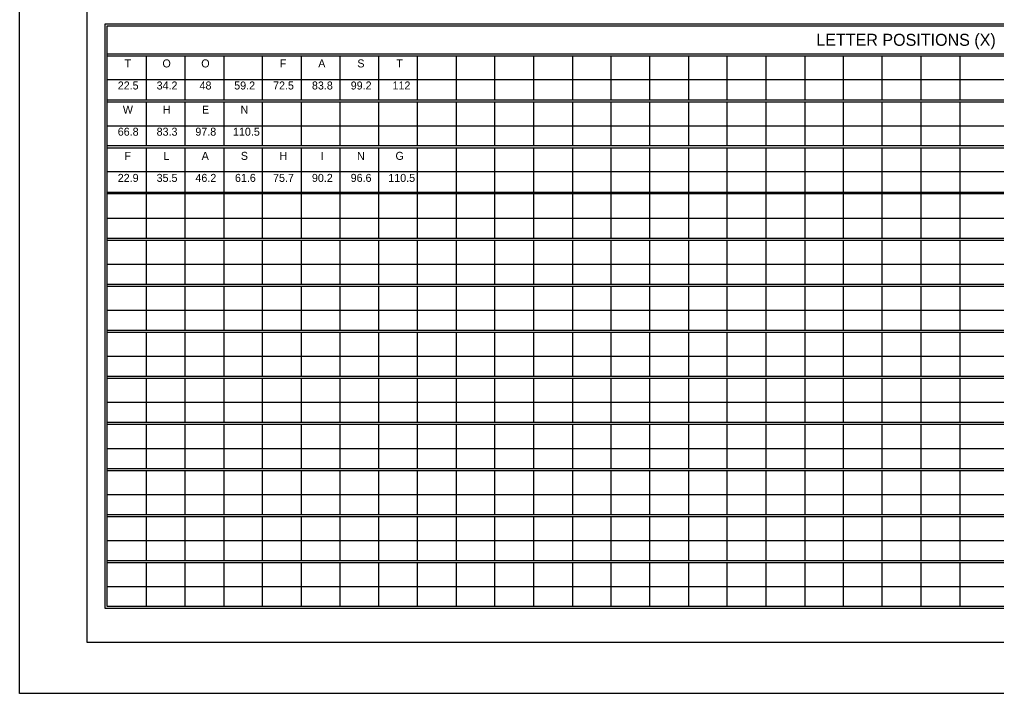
# Model space of a CAD drawing. Extents: x 1806251 to 1809821, y 414895 to 422886.
# Drawn here: x 1809672.14 to 1809679.34, y 415045.97 to 415050.94 of the extents above; entities that cross this region are included whole.
import ezdxf

# ---------------------------------------------------------------- set-up
doc = ezdxf.new("R2010")
doc.units = 0
doc.layers.add('GSSHT', color=7, linetype='Continuous')

msp = doc.modelspace()

# ---------------------------------------------------------------- linework, layer by layer
at = {"layer": 'GSSHT'}
for p, q in [((1809672.1353, 415045.9724), (1809672.1353, 415054.2262)), ((1809672.782, 415050.6884), (1809684.4909, 415050.6884)), ((1809672.782, 415050.6736), (1809684.4909, 415050.6736)), ((1809673.0685, 415050.6736), (1809673.0685, 415050.3488)), ((1809673.3549, 415050.6736), (1809673.3549, 415050.3488)), ((1809673.6414, 415050.6736), (1809673.6414, 415050.3488)), ((1809673.9249, 415050.6736), (1809673.9249, 415050.3488)), ((1809674.2113, 415050.6736), (1809674.2113, 415050.3488)), ((1809674.4977, 415050.6736), (1809674.4977, 415050.3488)), ((1809674.7812, 415050.6736), (1809674.7812, 415050.3488)), ((1809675.0677, 415050.6736), (1809675.0677, 415050.3488)), ((1809675.3541, 415050.6736), (1809675.3541, 415050.3488)), ((1809675.6376, 415050.6736), (1809675.6376, 415050.3488)), ((1809675.9241, 415050.6736), (1809675.9241, 415050.3488)), ((1809676.2105, 415050.6736), (1809676.2105, 415050.3488)), ((1809676.494, 415050.6736), (1809676.494, 415050.3488)), ((1809676.7805, 415050.6736), (1809676.7805, 415050.3488)), ((1809677.0669, 415050.6736), (1809677.0669, 415050.3488)), ((1809677.3504, 415050.6736), (1809677.3504, 415050.3488)), ((1809677.6368, 415050.6736), (1809677.6368, 415050.3488)), ((1809677.9233, 415050.6736), (1809677.9233, 415050.3488)), ((1809678.2068, 415050.6736), (1809678.2068, 415050.3488)), ((1809678.4932, 415050.6736), (1809678.4932, 415050.3488)), ((1809678.7797, 415050.6736), (1809678.7797, 415050.3488)), ((1809679.0661, 415050.6736), (1809679.0661, 415050.3488)), ((1809672.782, 415050.4994), (1809683.6315, 415050.4994)), ((1809672.782, 415050.3488), (1809684.4909, 415050.3488)), ((1809672.782, 415050.334), (1809684.4909, 415050.334)), ((1809673.0685, 415050.334), (1809673.0685, 415050.0122)), ((1809673.3549, 415050.334), (1809673.3549, 415050.0122)), ((1809673.6414, 415050.334), (1809673.6414, 415050.0122)), ((1809673.9249, 415050.334), (1809673.9249, 415050.0122)), ((1809674.2113, 415050.334), (1809674.2113, 415050.0122)), ((1809674.4977, 415050.334), (1809674.4977, 415050.0122)), ((1809674.7812, 415050.334), (1809674.7812, 415050.0122)), ((1809675.0677, 415050.334), (1809675.0677, 415050.0122)), ((1809675.3541, 415050.334), (1809675.3541, 415050.0122)), ((1809675.6376, 415050.334), (1809675.6376, 415050.0122)), ((1809675.9241, 415050.334), (1809675.9241, 415050.0122)), ((1809676.2105, 415050.334), (1809676.2105, 415050.0122)), ((1809676.494, 415050.334), (1809676.494, 415050.0122)), ((1809676.7805, 415050.334), (1809676.7805, 415050.0122)), ((1809677.0669, 415050.334), (1809677.0669, 415050.0122)), ((1809677.3504, 415050.334), (1809677.3504, 415050.0122)), ((1809677.6368, 415050.334), (1809677.6368, 415050.0122)), ((1809677.9233, 415050.334), (1809677.9233, 415050.0122)), ((1809678.2068, 415050.334), (1809678.2068, 415050.0122)), ((1809678.4932, 415050.334), (1809678.4932, 415050.0122)), ((1809678.7797, 415050.334), (1809678.7797, 415050.0122)), ((1809679.0661, 415050.334), (1809679.0661, 415050.0122)), ((1809672.782, 415050.1569), (1809683.6315, 415050.1569)), ((1809672.782, 415050.0122), (1809684.4909, 415050.0122)), ((1809672.782, 415049.9944), (1809684.4909, 415049.9944)), ((1809673.0685, 415049.9944), (1809673.0685, 415049.6696)), ((1809673.3549, 415049.9944), (1809673.3549, 415049.6696)), ((1809673.6414, 415049.9944), (1809673.6414, 415049.6696)), ((1809673.9249, 415049.9944), (1809673.9249, 415049.6696)), ((1809674.2113, 415049.9944), (1809674.2113, 415049.6696)), ((1809674.4977, 415049.9944), (1809674.4977, 415049.6696)), ((1809674.7812, 415049.9944), (1809674.7812, 415049.6696)), ((1809675.0677, 415049.9944), (1809675.0677, 415049.6696)), ((1809675.3541, 415049.9944), (1809675.3541, 415049.6696)), ((1809675.6376, 415049.9944), (1809675.6376, 415049.6696)), ((1809675.9241, 415049.9944), (1809675.9241, 415049.6696)), ((1809676.2105, 415049.9944), (1809676.2105, 415049.6696)), ((1809676.494, 415049.9944), (1809676.494, 415049.6696)), ((1809676.7805, 415049.9944), (1809676.7805, 415049.6696)), ((1809677.0669, 415049.9944), (1809677.0669, 415049.6696)), ((1809677.3504, 415049.9944), (1809677.3504, 415049.6696)), ((1809677.6368, 415049.9944), (1809677.6368, 415049.6696)), ((1809677.9233, 415049.9944), (1809677.9233, 415049.6696)), ((1809678.2068, 415049.9944), (1809678.2068, 415049.6696)), ((1809678.4932, 415049.9944), (1809678.4932, 415049.6696)), ((1809678.7797, 415049.9944), (1809678.7797, 415049.6696)), ((1809679.0661, 415049.9944), (1809679.0661, 415049.6696)), ((1809672.782, 415049.8202), (1809683.6315, 415049.8202)), ((1809672.782, 415049.6696), (1809684.4909, 415049.6696)), ((1809672.782, 415049.6578), (1809684.4909, 415049.6578)), ((1809673.0685, 415049.6578), (1809673.0685, 415049.33)), ((1809673.3549, 415049.6578), (1809673.3549, 415049.33)), ((1809673.6414, 415049.6578), (1809673.6414, 415049.33)), ((1809673.9249, 415049.6578), (1809673.9249, 415049.33)), ((1809674.2113, 415049.6578), (1809674.2113, 415049.33)), ((1809674.4977, 415049.6578), (1809674.4977, 415049.33)), ((1809674.7812, 415049.6578), (1809674.7812, 415049.33)), ((1809675.0677, 415049.6578), (1809675.0677, 415049.33)), ((1809675.3541, 415049.6578), (1809675.3541, 415049.33)), ((1809675.6376, 415049.6578), (1809675.6376, 415049.33)), ((1809675.9241, 415049.6578), (1809675.9241, 415049.33)), ((1809676.2105, 415049.6578), (1809676.2105, 415049.33)), ((1809676.494, 415049.6578), (1809676.494, 415049.33)), ((1809676.7805, 415049.6578), (1809676.7805, 415049.33)), ((1809677.0669, 415049.6578), (1809677.0669, 415049.33)), ((1809677.3504, 415049.6578), (1809677.3504, 415049.33)), ((1809677.6368, 415049.6578), (1809677.6368, 415049.33)), ((1809677.9233, 415049.6578), (1809677.9233, 415049.33)), ((1809678.2068, 415049.6578), (1809678.2068, 415049.33)), ((1809678.4932, 415049.6578), (1809678.4932, 415049.33)), ((1809678.7797, 415049.6578), (1809678.7797, 415049.33)), ((1809679.0661, 415049.6578), (1809679.0661, 415049.33)), ((1809672.782, 415049.4777), (1809683.6315, 415049.4777)), ((1809672.782, 415049.33), (1809684.4909, 415049.33)), ((1809672.782, 415049.3152), (1809684.4909, 415049.3152)), ((1809673.0685, 415049.3152), (1809673.0685, 415048.9904)), ((1809673.3549, 415049.3152), (1809673.3549, 415048.9904)), ((1809673.6414, 415049.3152), (1809673.6414, 415048.9904)), ((1809673.9249, 415049.3152), (1809673.9249, 415048.9904)), ((1809674.2113, 415049.3152), (1809674.2113, 415048.9904)), ((1809674.4977, 415049.3152), (1809674.4977, 415048.9904)), ((1809674.7812, 415049.3152), (1809674.7812, 415048.9904)), ((1809675.0677, 415049.3152), (1809675.0677, 415048.9904)), ((1809675.3541, 415049.3152), (1809675.3541, 415048.9904)), ((1809675.6376, 415049.3152), (1809675.6376, 415048.9904)), ((1809675.9241, 415049.3152), (1809675.9241, 415048.9904)), ((1809676.2105, 415049.3152), (1809676.2105, 415048.9904)), ((1809676.494, 415049.3152), (1809676.494, 415048.9904)), ((1809676.7805, 415049.3152), (1809676.7805, 415048.9904)), ((1809677.0669, 415049.3152), (1809677.0669, 415048.9904)), ((1809677.3504, 415049.3152), (1809677.3504, 415048.9904)), ((1809677.6368, 415049.3152), (1809677.6368, 415048.9904)), ((1809677.9233, 415049.3152), (1809677.9233, 415048.9904)), ((1809678.2068, 415049.3152), (1809678.2068, 415048.9904)), ((1809678.4932, 415049.3152), (1809678.4932, 415048.9904)), ((1809678.7797, 415049.3152), (1809678.7797, 415048.9904)), ((1809679.0661, 415049.3152), (1809679.0661, 415048.9904)), ((1809672.782, 415049.138), (1809683.6315, 415049.138)), ((1809672.782, 415048.9904), (1809684.4909, 415048.9904)), ((1809672.782, 415048.9756), (1809684.4909, 415048.9756)), ((1809673.0685, 415048.9756), (1809673.0685, 415048.6508)), ((1809673.3549, 415048.9756), (1809673.3549, 415048.6508)), ((1809673.6414, 415048.9756), (1809673.6414, 415048.6508)), ((1809673.9249, 415048.9756), (1809673.9249, 415048.6508)), ((1809674.2113, 415048.9756), (1809674.2113, 415048.6508)), ((1809674.4977, 415048.9756), (1809674.4977, 415048.6508)), ((1809674.7812, 415048.9756), (1809674.7812, 415048.6508)), ((1809675.0677, 415048.9756), (1809675.0677, 415048.6508)), ((1809675.3541, 415048.9756), (1809675.3541, 415048.6508)), ((1809675.6376, 415048.9756), (1809675.6376, 415048.6508)), ((1809675.9241, 415048.9756), (1809675.9241, 415048.6508)), ((1809676.2105, 415048.9756), (1809676.2105, 415048.6508)), ((1809676.494, 415048.9756), (1809676.494, 415048.6508)), ((1809676.7805, 415048.9756), (1809676.7805, 415048.6508)), ((1809677.0669, 415048.9756), (1809677.0669, 415048.6508)), ((1809677.3504, 415048.9756), (1809677.3504, 415048.6508)), ((1809677.6368, 415048.9756), (1809677.6368, 415048.6508)), ((1809677.9233, 415048.9756), (1809677.9233, 415048.6508)), ((1809678.2068, 415048.9756), (1809678.2068, 415048.6508)), ((1809678.4932, 415048.9756), (1809678.4932, 415048.6508)), ((1809678.7797, 415048.9756), (1809678.7797, 415048.6508)), ((1809679.0661, 415048.9756), (1809679.0661, 415048.6508)), ((1809672.782, 415048.7984), (1809683.6315, 415048.7984)), ((1809672.782, 415048.6508), (1809684.4909, 415048.6508)), ((1809672.782, 415048.636), (1809684.4909, 415048.636)), ((1809673.0685, 415048.636), (1809673.0685, 415048.3112)), ((1809673.3549, 415048.636), (1809673.3549, 415048.3112)), ((1809673.6414, 415048.636), (1809673.6414, 415048.3112)), ((1809673.9249, 415048.636), (1809673.9249, 415048.3112)), ((1809674.2113, 415048.636), (1809674.2113, 415048.3112)), ((1809674.4977, 415048.636), (1809674.4977, 415048.3112)), ((1809674.7812, 415048.636), (1809674.7812, 415048.3112)), ((1809675.0677, 415048.636), (1809675.0677, 415048.3112)), ((1809675.3541, 415048.636), (1809675.3541, 415048.3112)), ((1809675.6376, 415048.636), (1809675.6376, 415048.3112)), ((1809675.9241, 415048.636), (1809675.9241, 415048.3112)), ((1809676.2105, 415048.636), (1809676.2105, 415048.3112)), ((1809676.494, 415048.636), (1809676.494, 415048.3112)), ((1809676.7805, 415048.636), (1809676.7805, 415048.3112)), ((1809677.0669, 415048.636), (1809677.0669, 415048.3112)), ((1809677.3504, 415048.636), (1809677.3504, 415048.3112)), ((1809677.6368, 415048.636), (1809677.6368, 415048.3112)), ((1809677.9233, 415048.636), (1809677.9233, 415048.3112)), ((1809678.2068, 415048.636), (1809678.2068, 415048.3112)), ((1809678.4932, 415048.636), (1809678.4932, 415048.3112)), ((1809678.7797, 415048.636), (1809678.7797, 415048.3112)), ((1809679.0661, 415048.636), (1809679.0661, 415048.3112)), ((1809672.782, 415048.4588), (1809683.6315, 415048.4588)), ((1809672.782, 415048.3112), (1809684.4909, 415048.3112)), ((1809672.782, 415048.2964), (1809684.4909, 415048.2964)), ((1809673.0685, 415048.2964), (1809673.0685, 415047.9716)), ((1809673.3549, 415048.2964), (1809673.3549, 415047.9716)), ((1809673.6414, 415048.2964), (1809673.6414, 415047.9716)), ((1809673.9249, 415048.2964), (1809673.9249, 415047.9716)), ((1809674.2113, 415048.2964), (1809674.2113, 415047.9716)), ((1809674.4977, 415048.2964), (1809674.4977, 415047.9716)), ((1809674.7812, 415048.2964), (1809674.7812, 415047.9716)), ((1809675.0677, 415048.2964), (1809675.0677, 415047.9716)), ((1809675.3541, 415048.2964), (1809675.3541, 415047.9716)), ((1809675.6376, 415048.2964), (1809675.6376, 415047.9716)), ((1809675.9241, 415048.2964), (1809675.9241, 415047.9716)), ((1809676.2105, 415048.2964), (1809676.2105, 415047.9716)), ((1809676.494, 415048.2964), (1809676.494, 415047.9716)), ((1809676.7805, 415048.2964), (1809676.7805, 415047.9716)), ((1809677.0669, 415048.2964), (1809677.0669, 415047.9716)), ((1809677.3504, 415048.2964), (1809677.3504, 415047.9716)), ((1809677.6368, 415048.2964), (1809677.6368, 415047.9716)), ((1809677.9233, 415048.2964), (1809677.9233, 415047.9716)), ((1809678.2068, 415048.2964), (1809678.2068, 415047.9716)), ((1809678.4932, 415048.2964), (1809678.4932, 415047.9716)), ((1809678.7797, 415048.2964), (1809678.7797, 415047.9716)), ((1809679.0661, 415048.2964), (1809679.0661, 415047.9716)), ((1809672.782, 415048.1192), (1809683.6315, 415048.1192)), ((1809672.782, 415047.9716), (1809684.4909, 415047.9716)), ((1809672.782, 415047.9568), (1809684.4909, 415047.9568)), ((1809673.0685, 415047.9568), (1809673.0685, 415047.632)), ((1809673.3549, 415047.9568), (1809673.3549, 415047.632)), ((1809673.6414, 415047.9568), (1809673.6414, 415047.632)), ((1809673.9249, 415047.9568), (1809673.9249, 415047.632)), ((1809674.2113, 415047.9568), (1809674.2113, 415047.632)), ((1809674.4977, 415047.9568), (1809674.4977, 415047.632)), ((1809674.7812, 415047.9568), (1809674.7812, 415047.632)), ((1809675.0677, 415047.9568), (1809675.0677, 415047.632)), ((1809675.3541, 415047.9568), (1809675.3541, 415047.632)), ((1809675.6376, 415047.9568), (1809675.6376, 415047.632)), ((1809675.9241, 415047.9568), (1809675.9241, 415047.632)), ((1809676.2105, 415047.9568), (1809676.2105, 415047.632)), ((1809676.494, 415047.9568), (1809676.494, 415047.632)), ((1809676.7805, 415047.9568), (1809676.7805, 415047.632)), ((1809677.0669, 415047.9568), (1809677.0669, 415047.632)), ((1809677.3504, 415047.9568), (1809677.3504, 415047.632)), ((1809677.6368, 415047.9568), (1809677.6368, 415047.632)), ((1809677.9233, 415047.9568), (1809677.9233, 415047.632)), ((1809678.2068, 415047.9568), (1809678.2068, 415047.632)), ((1809678.4932, 415047.9568), (1809678.4932, 415047.632)), ((1809678.7797, 415047.9568), (1809678.7797, 415047.632)), ((1809679.0661, 415047.9568), (1809679.0661, 415047.632)), ((1809672.782, 415047.7796), (1809683.6315, 415047.7796)), ((1809672.782, 415047.632), (1809684.4909, 415047.632)), ((1809672.782, 415047.6172), (1809684.4909, 415047.6172)), ((1809673.0685, 415047.6172), (1809673.0685, 415047.2924)), ((1809673.3549, 415047.6172), (1809673.3549, 415047.2924)), ((1809673.6414, 415047.6172), (1809673.6414, 415047.2924)), ((1809673.9249, 415047.6172), (1809673.9249, 415047.2924)), ((1809674.2113, 415047.6172), (1809674.2113, 415047.2924)), ((1809674.4977, 415047.6172), (1809674.4977, 415047.2924)), ((1809674.7812, 415047.6172), (1809674.7812, 415047.2924)), ((1809675.0677, 415047.6172), (1809675.0677, 415047.2924)), ((1809675.3541, 415047.6172), (1809675.3541, 415047.2924)), ((1809675.6376, 415047.6172), (1809675.6376, 415047.2924)), ((1809675.9241, 415047.6172), (1809675.9241, 415047.2924)), ((1809676.2105, 415047.6172), (1809676.2105, 415047.2924)), ((1809676.494, 415047.6172), (1809676.494, 415047.2924)), ((1809676.7805, 415047.6172), (1809676.7805, 415047.2924)), ((1809677.0669, 415047.6172), (1809677.0669, 415047.2924)), ((1809677.3504, 415047.6172), (1809677.3504, 415047.2924)), ((1809677.6368, 415047.6172), (1809677.6368, 415047.2924)), ((1809677.9233, 415047.6172), (1809677.9233, 415047.2924)), ((1809678.2068, 415047.6172), (1809678.2068, 415047.2924)), ((1809678.4932, 415047.6172), (1809678.4932, 415047.2924)), ((1809678.7797, 415047.6172), (1809678.7797, 415047.2924)), ((1809679.0661, 415047.6172), (1809679.0661, 415047.2924)), ((1809672.782, 415047.44), (1809683.6315, 415047.44)), ((1809672.782, 415047.2924), (1809684.4909, 415047.2924)), ((1809672.782, 415047.2776), (1809684.4909, 415047.2776)), ((1809673.0685, 415047.2776), (1809673.0685, 415046.9528)), ((1809673.3549, 415047.2776), (1809673.3549, 415046.9528)), ((1809673.6414, 415047.2776), (1809673.6414, 415046.9528)), ((1809673.9249, 415047.2776), (1809673.9249, 415046.9528)), ((1809674.2113, 415047.2776), (1809674.2113, 415046.9528)), ((1809674.4977, 415047.2776), (1809674.4977, 415046.9528)), ((1809674.7812, 415047.2776), (1809674.7812, 415046.9528)), ((1809675.0677, 415047.2776), (1809675.0677, 415046.9528)), ((1809675.3541, 415047.2776), (1809675.3541, 415046.9528)), ((1809675.6376, 415047.2776), (1809675.6376, 415046.9528)), ((1809675.9241, 415047.2776), (1809675.9241, 415046.9528)), ((1809676.2105, 415047.2776), (1809676.2105, 415046.9528)), ((1809676.494, 415047.2776), (1809676.494, 415046.9528)), ((1809676.7805, 415047.2776), (1809676.7805, 415046.9528)), ((1809677.0669, 415047.2776), (1809677.0669, 415046.9528)), ((1809677.3504, 415047.2776), (1809677.3504, 415046.9528)), ((1809677.6368, 415047.2776), (1809677.6368, 415046.9528)), ((1809677.9233, 415047.2776), (1809677.9233, 415046.9528)), ((1809678.2068, 415047.2776), (1809678.2068, 415046.9528)), ((1809678.4932, 415047.2776), (1809678.4932, 415046.9528)), ((1809678.7797, 415047.2776), (1809678.7797, 415046.9528)), ((1809679.0661, 415047.2776), (1809679.0661, 415046.9528)), ((1809672.782, 415047.1004), (1809683.6315, 415047.1004)), ((1809672.782, 415046.9528), (1809684.4909, 415046.9528)), ((1809672.782, 415046.938), (1809684.4909, 415046.938)), ((1809673.0685, 415046.938), (1809673.0685, 415046.6132)), ((1809673.3549, 415046.938), (1809673.3549, 415046.6132)), ((1809673.6414, 415046.938), (1809673.6414, 415046.6132)), ((1809673.9249, 415046.938), (1809673.9249, 415046.6132)), ((1809674.2113, 415046.938), (1809674.2113, 415046.6132)), ((1809674.4977, 415046.938), (1809674.4977, 415046.6132)), ((1809674.7812, 415046.938), (1809674.7812, 415046.6132)), ((1809675.0677, 415046.938), (1809675.0677, 415046.6132)), ((1809675.3541, 415046.938), (1809675.3541, 415046.6132)), ((1809675.6376, 415046.938), (1809675.6376, 415046.6132)), ((1809675.9241, 415046.938), (1809675.9241, 415046.6132)), ((1809676.2105, 415046.938), (1809676.2105, 415046.6132)), ((1809676.494, 415046.938), (1809676.494, 415046.6132)), ((1809676.7805, 415046.938), (1809676.7805, 415046.6132)), ((1809677.0669, 415046.938), (1809677.0669, 415046.6132)), ((1809677.3504, 415046.938), (1809677.3504, 415046.6132)), ((1809677.6368, 415046.938), (1809677.6368, 415046.6132)), ((1809677.9233, 415046.938), (1809677.9233, 415046.6132)), ((1809678.2068, 415046.938), (1809678.2068, 415046.6132)), ((1809678.4932, 415046.938), (1809678.4932, 415046.6132)), ((1809678.7797, 415046.938), (1809678.7797, 415046.6132)), ((1809679.0661, 415046.938), (1809679.0661, 415046.6132)), ((1809672.782, 415046.7608), (1809683.6315, 415046.7608)), ((1809684.8895, 415045.9724), (1809672.1353, 415045.9724))]:
    msp.add_line(p, q, dxfattribs=at)
for points in [[(1809672.6344, 415053.8511), (1809684.6385, 415053.8511), (1809684.6385, 415046.3474), (1809672.6344, 415046.3474)], [(1809672.7673, 415050.9099), (1809684.5056, 415050.9099), (1809684.5056, 415046.5984), (1809672.7673, 415046.5984)], [(1809672.782, 415050.8951), (1809684.4909, 415050.8951), (1809684.4909, 415046.6132), (1809672.782, 415046.6132)]]:
    msp.add_lwpolyline(points, close=True, dxfattribs=at)

# ---------------------------------------------------------------- texts
for s, height, p in [('LETTER POSITIONS (X)', 0.088592, (1809678.0089, 415050.7475)), ('T', 0.059, (1809672.9094, 415050.5882)), ('O', 0.059, (1809673.1889, 415050.5882)), ('O', 0.059, (1809673.4749, 415050.5882)), ('F', 0.059, (1809674.0539, 415050.5882)), ('A', 0.059, (1809674.3374, 415050.5882)), ('S', 0.059, (1809674.6254, 415050.5882)), ('T', 0.059, (1809674.9134, 415050.5882)), ('22.5', 0.05903, (1809672.8594, 415050.4255)), ('34.2', 0.05903, (1809673.1459, 415050.4255)), ('48', 0.05903, (1809673.4624, 415050.4255)), ('59.2', 0.05903, (1809673.7179, 415050.4255)), ('72.5', 0.05903, (1809674.0044, 415050.4255)), ('83.8', 0.05903, (1809674.2909, 415050.4255)), ('99.2', 0.05903, (1809674.5769, 415050.4255)), ('112', 0.05903, (1809674.8849, 415050.4255)), ('W', 0.059, (1809672.8969, 415050.2474)), ('H', 0.059, (1809673.1919, 415050.2474)), ('E', 0.059, (1809673.4804, 415050.2474)), ('N', 0.059, (1809673.7644, 415050.2474)), ('66.8', 0.05903, (1809672.8594, 415050.0848)), ('83.3', 0.05903, (1809673.1459, 415050.0848)), ('97.8', 0.05903, (1809673.4314, 415050.0848)), ('110.5', 0.05903, (1809673.7089, 415050.0848)), ('F', 0.059, (1809672.9089, 415049.9067)), ('L', 0.059, (1809673.1964, 415049.9067)), ('A', 0.059, (1809673.4779, 415049.9067)), ('S', 0.059, (1809673.7669, 415049.9067)), ('H', 0.059, (1809674.0509, 415049.9067)), ('I', 0.059, (1809674.3554, 415049.9067)), ('N', 0.059, (1809674.6229, 415049.9067)), ('G', 0.059, (1809674.9069, 415049.9067)), ('22.9', 0.05903, (1809672.8594, 415049.7441)), ('35.5', 0.05903, (1809673.1459, 415049.7441)), ('46.2', 0.05903, (1809673.4319, 415049.7441)), ('61.6', 0.05903, (1809673.7234, 415049.7441)), ('75.7', 0.05903, (1809674.0044, 415049.7441)), ('90.2', 0.05903, (1809674.2909, 415049.7441)), ('96.6', 0.05903, (1809674.5764, 415049.7441)), ('110.5', 0.05903, (1809674.8539, 415049.7441))]:
    msp.add_text(s, height=height, dxfattribs=at).set_placement(p)

doc.saveas('drawing.dxf')
